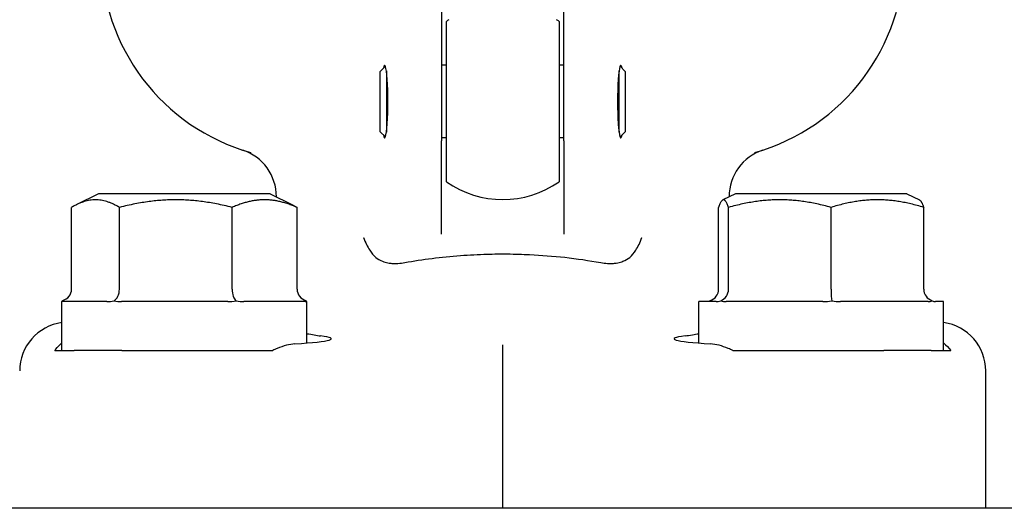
# Model space of a CAD drawing. Header units: inches. Extents: x 5 to 1128, y -85 to 748.
# Tile 579 of 656: x 917.69 to 920.21, y 340.61 to 341.85. Entities that reach past the tile are written whole.
import ezdxf

# ---------------------------------------------------------------- set-up
doc = ezdxf.new("R2010")
doc.units = ezdxf.units.IN
doc.header["$LTSCALE"] = 32
doc.header["$MEASUREMENT"] = 0
doc.layers.add('Visible (ANSI)', color=7, linetype='Continuous', lineweight=30)

msp = doc.modelspace()

# ---------------------------------------------------------------- linework, layer by layer
at = {"layer": 'Visible (ANSI)'}
for p, q in [((918.76953, 341.89617), (918.76953, 341.54629)), ((919.08203, 341.54629), (919.08203, 341.89617)), ((918.78203, 341.44163), (918.78203, 341.85071)), ((919.06953, 341.85071), (919.06953, 341.44163)), ((918.61328, 341.72304), (918.62645, 341.73621)), ((918.61328, 341.56929), (918.61328, 341.72304)), ((918.62891, 341.72449), (918.62891, 341.56785)), ((918.78203, 341.73867), (918.76953, 341.73867)), ((919.08203, 341.73867), (919.06953, 341.73867)), ((919.22266, 341.56785), (919.22266, 341.72449)), ((919.23828, 341.72304), (919.22511, 341.73621)), ((919.23828, 341.72304), (919.23828, 341.56929)), ((918.61328, 341.56929), (918.62645, 341.55612)), ((918.78203, 341.55367), (918.76953, 341.55367)), ((918.76953, 341.3079), (918.76953, 341.54629)), ((919.08203, 341.55367), (919.06953, 341.55367)), ((919.08203, 341.54629), (919.08203, 341.3079)), ((919.23828, 341.56929), (919.22511, 341.55612)), ((917.89453, 341.41117), (917.83744, 341.38262)), ((918.33203, 341.41117), (917.89453, 341.41117)), ((918.33203, 341.41117), (918.38913, 341.38262)), ((918.34828, 341.40352), (918.34828, 341.40304)), ((919.51953, 341.41117), (919.48733, 341.39507)), ((919.50328, 341.40352), (919.50328, 341.40304)), ((919.95703, 341.41117), (919.51953, 341.41117)), ((919.95703, 341.41117), (919.98924, 341.39507)), ((917.82571, 341.16742), (917.82571, 341.37621)), ((917.94771, 341.16742), (917.94771, 341.37621)), ((918.23528, 341.16742), (918.23528, 341.37621)), ((918.40086, 341.16742), (918.40086, 341.37621)), ((919.47665, 341.16742), (919.47665, 341.37621)), ((919.50181, 341.16742), (919.50181, 341.37621)), ((919.76344, 341.16742), (919.76344, 341.37621)), ((919.99991, 341.16742), (919.99991, 341.37621)), ((917.91595, 341.13617), (917.80078, 341.13617)), ((917.80078, 341.01117), (917.80078, 341.13617)), ((918.22447, 341.13617), (917.95307, 341.13617)), ((918.4218, 341.13617), (918.26554, 341.13617)), ((918.42578, 341.13617), (918.42575, 341.13617)), ((918.42578, 341.03022), (918.42578, 341.13617)), ((919.46998, 341.13617), (919.42578, 341.13617)), ((919.42578, 341.03022), (919.42578, 341.13617)), ((919.74287, 341.13617), (919.49597, 341.13617)), ((920.01118, 341.13617), (919.78802, 341.13617)), ((920.05078, 341.13617), (920.03033, 341.13617)), ((920.05078, 341.01117), (920.05078, 341.13617)), ((918.92578, 340.90082), (918.92578, 341.0257)), ((917.78275, 341.01117), (917.80078, 341.01117)), ((917.80078, 341.01117), (917.82756, 341.01117)), ((917.82756, 341.01117), (917.83254, 341.01117)), ((917.95373, 341.01117), (917.83254, 341.01117)), ((917.95373, 341.01117), (918.33896, 341.01117)), ((919.51261, 341.01117), (919.89783, 341.01117)), ((920.01902, 341.01117), (919.89783, 341.01117)), ((920.01902, 341.01117), (920.024, 341.01117)), ((920.024, 341.01117), (920.05078, 341.01117)), ((920.05078, 341.01117), (920.06881, 341.01117)), ((920.15828, 340.60867), (920.15828, 340.95907)), ((918.92578, 340.60867), (918.92578, 340.90082)), ((945.05578, 340.60867), (910.55578, 340.60867))]:
    msp.add_line(p, q, dxfattribs=at)
for centre, radius, start, end in [((918.42578, 342.02117), 0.525, 180, 254.19694), ((919.42578, 342.02117), 0.525, 285.80306, 0), ((918.92578, 341.64617), 0.25, 123.36701, 125.09963), ((918.92578, 341.64617), 0.25, 54.90037, 56.63299), ((918.22328, 341.40352), 0.125, 0, 71.84803), ((919.62828, 341.40352), 0.125, 108.15197, 180), ((918.92578, 341.64617), 0.25, 234.90037, 305.09963)]:
    msp.add_arc(centre, radius, start, end, dxfattribs=at)
for centre, major_axis, ratio, start_param, end_param in [((918.6246, 341.64617), (0, 0.0925), 0.0874887, 2.7361762, 6.6886017), ((919.22696, 341.64617), (0, 0.0925), 0.0874887, 5.8777689, 9.8301944), ((917.78976, 341.16742), (0.03595, 0), 0.8693335, 5.0590358, 6.2831853), ((917.92701, 341.16742), (0, -0.03125), 0.662309, 0.3466468, 1.5707963), ((918.25053, 341.16742), (0, -0.03125), 0.4879975, 4.712389, 5.9365385), ((918.43681, 341.16742), (0.03595, 0), 0.8693335, 3.1415927, 4.3657422), ((919.44395, 341.16742), (0.0327, 0), 0.9555533, 5.0590358, 6.2831853), ((919.47226, 341.16742), (0, -0.03125), 0.9458753, 0.3466468, 1.5707963), ((919.76659, 341.16742), (0, -0.03125), 0.1006388, 4.712389, 5.9365385), ((920.03261, 341.16742), (-0.0327, 0), 0.9555533, 0, 1.2241495), ((917.81876, 340.9585), (-0.10779, 0.06457), 0.9948398, 5.3935797, 6.8206087), ((920.03281, 340.9585), (0.10779, 0.06457), 0.9948398, 5.7457619, 7.172791), ((918.11328, 341.04109), (-0.375, 0), 0.0524078, 2.4220006, 3.5274759), ((919.73828, 341.04109), (-0.375, 0), 0.0524078, 5.897302, 7.0027774)]:
    msp.add_ellipse(centre, major_axis=major_axis, ratio=ratio, start_param=start_param, end_param=end_param, dxfattribs=at)
for points, weights in [([(917.94771, 341.37621), (917.88671, 341.41229), (917.82571, 341.37621)], [1.04422863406, 1.20577136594, 1.04422863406]), ([(918.23528, 341.37621), (918.09149, 341.41229), (917.94771, 341.37621)], [1.04422863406, 1.20577136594, 1.04422863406]), ([(918.40086, 341.37621), (918.31807, 341.41229), (918.23528, 341.37621)], [1.04422863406, 1.20577136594, 1.04422863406]), ([(919.50181, 341.37621), (919.48923, 341.41229), (919.47665, 341.37621)], [1.04422863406, 1.20577136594, 1.04422863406]), ([(919.76344, 341.37621), (919.63263, 341.41229), (919.50181, 341.37621)], [1.04422863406, 1.20577136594, 1.04422863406]), ([(919.99991, 341.37621), (919.88168, 341.41229), (919.76344, 341.37621)], [1.04422863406, 1.20577136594, 1.04422863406]), ([(919.98924, 341.39507), (919.9942, 341.39259), (919.99991, 341.37621)], [1.12285543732, 1.11183872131, 1.04422863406]), ([(918.38913, 341.38262), (918.39486, 341.37976), (918.40086, 341.37621)], [1.06970791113, 1.05817173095, 1.04422863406])]:
    msp.add_rational_spline(points, weights, degree=2, dxfattribs=at)
for points, knots in [([(918.57064, 341.29982), (918.57069, 341.29966), (918.57075, 341.29951), (918.57538, 341.28714), (918.58036, 341.27604), (918.59072, 341.25971), (918.59574, 341.25364), (918.60696, 341.24437), (918.61267, 341.24108), (918.62325, 341.23697), (918.62777, 341.23571), (918.63501, 341.23434), (918.63761, 341.23397), (918.64205, 341.23352), (918.64386, 341.23338), (918.64745, 341.23321), (918.64923, 341.23316), (918.6535, 341.23315), (918.65599, 341.23323), (918.66424, 341.23371), (918.67006, 341.23443), (918.6759, 341.23549)], [-0.00127423, -0.00127423, -0.00127423, -0.00127423, 0, 0, 0.10318214, 0.10318214, 0.18065349, 0.18065349, 0.24752251, 0.24752251, 0.29373442, 0.29373442, 0.31913969, 0.31913969, 0.33638468, 0.33638468, 0.35315802, 0.35315802, 0.37627972, 0.37627972, 0.42938271, 0.42938271, 0.42938271, 0.42938271]), ([(919.17567, 341.23549), (919.1815, 341.23443), (919.18732, 341.23371), (919.19558, 341.23323), (919.19807, 341.23315), (919.20233, 341.23316), (919.20411, 341.23321), (919.20771, 341.23338), (919.20952, 341.23352), (919.21395, 341.23397), (919.21656, 341.23434), (919.2238, 341.23571), (919.22832, 341.23697), (919.23889, 341.24108), (919.24461, 341.24437), (919.25582, 341.25364), (919.26085, 341.25971), (919.2712, 341.27604), (919.27618, 341.28714), (919.28082, 341.29951), (919.28087, 341.29966), (919.28093, 341.29982)], [0, 0, 0, 0, 0.04878278, 0.04878278, 0.07002342, 0.07002342, 0.08543215, 0.08543215, 0.10127417, 0.10127417, 0.1246126, 0.1246126, 0.16706492, 0.16706492, 0.22849379, 0.22849379, 0.29966244, 0.29966244, 0.39445019, 0.39445019, 0.39562076, 0.39562076, 0.39562076, 0.39562076]), ([(918.6759, 341.23549), (918.72145, 341.24375), (918.76875, 341.24982), (918.84033, 341.25516), (918.86305, 341.25632), (918.9033, 341.25742), (918.9207, 341.25758), (918.95689, 341.25727), (918.97562, 341.25676), (919.0246, 341.25445), (919.05451, 341.25209), (919.11535, 341.24535), (919.14592, 341.24089), (919.17567, 341.23549)], [0, 0, 0, 0, 0.3810016, 0.3810016, 0.5559685, 0.5559685, 0.6888816, 0.6888816, 0.8321862, 0.8321862, 1.0653331, 1.0653331, 1.3143476, 1.3143476, 1.3143476, 1.3143476]), ([(919.39086, 341.04849), (919.3965, 341.04921), (919.40296, 341.05033), (919.41505, 341.05237), (919.42024, 341.05323), (919.42578, 341.05406)], [0, 0, 0, 0, 0.11429299, 0.11429299, 0.19064054, 0.19064054, 0.19064054, 0.19064054]), ([(917.78275, 341.01117), (917.78357, 341.01226), (917.7844, 341.01332), (917.78977, 341.02), (917.79498, 341.02542), (917.8008, 341.03035)], [1.429514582, 1.429514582, 1.429514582, 1.429514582, 1.444703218, 1.444703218, 1.528098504, 1.528098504, 1.528098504, 1.528098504]), ([(918.39531, 341.02814), (918.38175, 341.02732), (918.36626, 341.02313), (918.34649, 341.01474), (918.34273, 341.01302), (918.33896, 341.01117)], [0.52788927, 0.52788927, 0.52788927, 0.52788927, 0.6827691, 0.6827691, 0.71884724, 0.71884724, 0.71884724, 0.71884724]), ([(919.51261, 341.01117), (919.50885, 341.01301), (919.5051, 341.01473), (919.48533, 341.02313), (919.46983, 341.02732), (919.45625, 341.02814)], [1.52999431, 1.52999431, 1.52999431, 1.52999431, 1.56596178, 1.56596178, 1.72096024, 1.72096024, 1.72096024, 1.72096024])]:
    msp.add_open_spline(points, degree=3, knots=knots, dxfattribs=at)
for points in [[(917.80197, 341.13803), (917.80131, 341.13665), (917.80092, 341.13617), (917.80082, 341.13617)], [(917.91595, 341.13617), (917.92156, 341.13617), (917.9278, 341.13665), (917.93404, 341.13803)], [(917.93404, 341.13803), (917.94029, 341.13665), (917.94687, 341.13617), (917.95307, 341.13617)], [(918.22447, 341.13617), (918.23122, 341.13617), (918.23844, 341.13665), (918.24535, 341.13803)], [(918.24535, 341.13803), (918.25226, 341.13665), (918.25923, 341.13617), (918.26554, 341.13617)], [(918.4218, 341.13617), (918.42295, 341.13617), (918.42392, 341.13665), (918.42459, 341.13803)], [(918.42459, 341.13803), (918.42525, 341.13665), (918.42564, 341.13617), (918.42575, 341.13617)], [(919.45506, 341.13803), (919.45185, 341.13665), (919.4488, 341.13617), (919.44623, 341.13617)], [(919.46998, 341.13617), (919.47368, 341.13617), (919.47793, 341.13665), (919.4823, 341.13803)], [(919.4823, 341.13803), (919.48667, 341.13665), (919.4914, 341.13617), (919.49597, 341.13617)], [(919.74287, 341.13617), (919.7501, 341.13617), (919.75792, 341.13665), (919.76552, 341.13803)], [(919.76552, 341.13803), (919.77311, 341.13665), (919.78088, 341.13617), (919.78802, 341.13617)], [(920.01118, 341.13617), (920.0147, 341.13617), (920.01828, 341.13665), (920.0215, 341.13803)], [(920.0215, 341.13803), (920.02472, 341.13665), (920.02776, 341.13617), (920.03033, 341.13617)], [(918.42578, 341.05406), (918.43964, 341.05196), (918.45131, 341.0497), (918.46071, 341.04849)], [(920.05077, 341.03036), (920.05757, 341.02459), (920.06361, 341.01809), (920.06881, 341.01117)]]:
    msp.add_open_spline(points, degree=3, dxfattribs=at)

doc.saveas('drawing.dxf')
